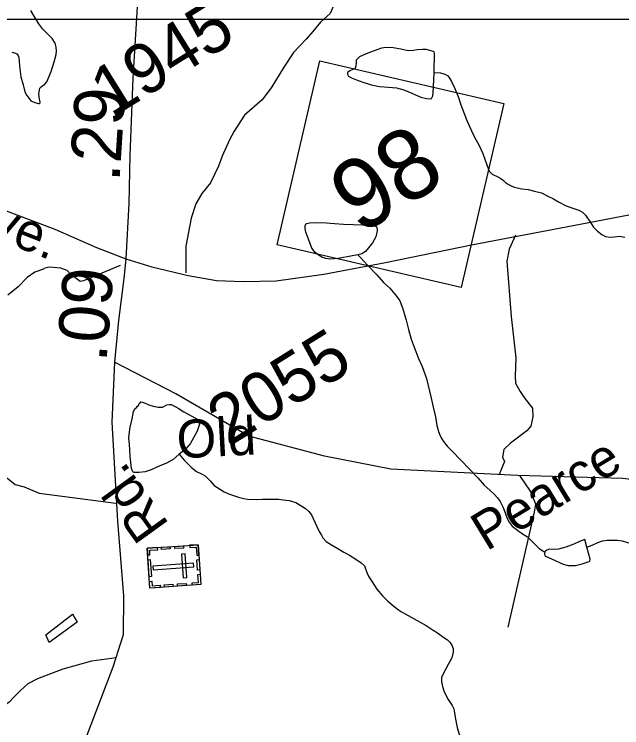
# Model space of a CAD drawing. Extents: x 2001466 to 31450019, y -30647475 to 847247.
# Drawn here: x 2161232 to 2164261, y 802786 to 806342 of the extents above; entities that cross this region are included whole.
import ezdxf

# ---------------------------------------------------------------- set-up
doc = ezdxf.new("R2010")
doc.units = 0
for name, color, linetype in [('Exist Cultural Cemetery CELL', 7, 'Continuous'), ('Exist Hydrographic Misc Water Feature', 7, 'Continuous'), ('Exist Road Non-System Type 51', 7, 'Continuous'), ('Exist Road Primary NC Attributed', 7, 'Continuous'), ('Exist Road Primary NC Label', 7, 'Continuous'), ('Exist Road Primary NC Shield CELL', 7, 'Continuous'), ('Exist Road Primary NC Shield Number Label', 7, 'Continuous'), ('Exist Road Secondary Mileage Hundredths English Label', 7, 'Continuous'), ('Exist Road Secondary Type 51 Attributed', 7, 'Continuous'), ('Exist Road Secondary Type 51 Label', 7, 'Continuous'), ('Exist Road Secondary Type 51 Number Label', 7, 'Continuous'), ('Map Preparation Inset Cut Line', 7, 'Continuous')]:
    doc.layers.add(name, color=color, linetype=linetype)

msp = doc.modelspace()

# ---------------------------------------------------------------- linework, layer by layer
at = {"layer": 'Exist Cultural Cemetery CELL'}
for points in [[(2162149.2, 803698.2), (2162162.8, 803499.6), (2161908.8, 803482.2), (2161895.2, 803680.8)], [(2161897.5, 803647.8), (2161908.9, 803648.6), (2161907.4, 803670.5), (2161947.7, 803673.3), (2161947, 803684.4), (2161895.2, 803680.8)], [(2161964.9, 803685.6), (2162008.1, 803688.6), (2162008.9, 803677.2), (2161965.7, 803674.3)], [(2162032, 803690.2), (2162075.2, 803693.2), (2162076, 803681.8), (2162032.8, 803678.9)], [(2162106, 803695.3), (2162106.7, 803684), (2162138.9, 803686.2), (2162141.6, 803645.7), (2162152.7, 803646.5), (2162149.2, 803698.2)], [(2162084.1, 803652.9), (2162065.5, 803651.6), (2162073.5, 803534.1), (2162092.2, 803535.4)], [(2161910.5, 803624.3), (2161916.4, 803539.6), (2161905, 803538.8), (2161899.2, 803623.5)], [(2162127.4, 803587.5), (2162126.1, 803606.1), (2161923.8, 803592.2), (2161925.1, 803573.6)], [(2162154.2, 803624.4), (2162157.8, 803572.7), (2162146.4, 803571.9), (2162142.9, 803623.6)], [(2162119.6, 803496.6), (2162118.8, 803507.9), (2162150.9, 803510.1), (2162148.1, 803550.6), (2162159.2, 803551.3), (2162162.8, 803499.6)], [(2161906.5, 803515.2), (2161918, 803516), (2161919.5, 803494.1), (2161959.8, 803496.8), (2161960.6, 803485.7), (2161908.8, 803482.2)], [(2161980.1, 803498.5), (2162023.3, 803501.4), (2162024.1, 803490.1), (2161980.9, 803487.1)], [(2162045.9, 803503), (2162089.1, 803505.9), (2162089.9, 803494.6), (2162046.7, 803491.6)]]:
    msp.add_lwpolyline(points, close=True, dxfattribs=at)
at = {"layer": 'Exist Hydrographic Misc Water Feature'}
for points in [[(2161219.6, 806152), (2161237.7, 806148), (2161245.9, 806144), (2161251.8, 806136.2), (2161255.7, 806126.2), (2161258, 806086.1), (2161259.8, 806070), (2161264.3, 806030.4), (2161276.4, 805990.4), (2161284.8, 805954.3), (2161294.7, 805936.6), (2161315, 805910.4), (2161335.3, 805902.4), (2161352.9, 805896.9), (2161356.8, 805896.7), (2161361.3, 805900.9), (2161361.1, 805904.6), (2161358.9, 805918.8), (2161354.8, 805942.9), (2161356.6, 805954.8), (2161360.5, 805972.8), (2161368.7, 805980.9), (2161384.3, 805992.8), (2161394.3, 806005), (2161416.3, 806056.9), (2161431.9, 806105.3), (2161441.7, 806141.1), (2161443.3, 806159.1), (2161441.3, 806177.3), (2161435.4, 806197.2), (2161421, 806220.9), (2161399.1, 806242.9), (2161375.1, 806266.8), (2161354.6, 806294.6), (2161330.8, 806332.4), (2161314.6, 806360.3)], [(2163325.5, 806051.7), (2163327, 806147.7), (2163325.1, 806153.7), (2163310.8, 806159.9), (2163284.9, 806165.4), (2163267.1, 806165.6), (2163241, 806165.1), (2163223, 806161.3), (2163196.7, 806159.2), (2163159, 806167), (2163121.1, 806174.7), (2163087, 806176.3), (2163063.1, 806172.2), (2163027, 806160.2), (2162987.2, 806143.9), (2162953.4, 806129.5), (2162945.4, 806121.8), (2162941.3, 806117.6), (2162937.2, 806113.7), (2162937.4, 806099.5), (2162935.5, 806083.5), (2162933.3, 806077.4), (2162929.4, 806069.4), (2162919.5, 806065.7), (2162905.8, 806059.6), (2162897.8, 806055.6), (2162893.7, 806051.3), (2162894.1, 806043.1), (2162898, 806033.2), (2162913.6, 806025.6), (2162946.2, 806011.8), (2162974.3, 806001.8), (2162991.9, 805995.9), (2163011.8, 805990), (2163052.2, 805982.3), (2163098.3, 805978.6), (2163138.1, 805974.6), (2163173.8, 805964.7), (2163214.6, 805949.3), (2163258.3, 805929.2), (2163288, 805921.5), (2163306, 805919.6), (2163312.4, 805921.8), (2163318.5, 805935.5), (2163320, 805949.9), (2163325.7, 806047.6), (2163325.5, 806051.7)], [(2163325.5, 806051.7), (2163357.5, 806050.2), (2163373.5, 806044.1), (2163381.7, 806042), (2163391.8, 806036.1), (2163401.8, 806022.4), (2163411.8, 806006.2), (2163427.8, 805972.5), (2163446.1, 805926.4), (2163458.4, 805890.5), (2163475, 805846.6), (2163488.9, 805812.8), (2163511.3, 805760.8), (2163527.1, 805729.1), (2163549.4, 805687.2), (2163567.5, 805647.2), (2163580, 805615.2), (2163594.3, 805573.3), (2163600.5, 805559.4), (2163614.2, 805545.6), (2163642.5, 805531.5), (2163658.7, 805523.8), (2163670.6, 805513.9), (2163680.5, 805503.9), (2163690.7, 805495.9), (2163706.3, 805488.2), (2163724.6, 805480.2), (2163762.7, 805472.4), (2163794.9, 805468.4), (2163825, 805460.5), (2163860.7, 805451.1), (2163892.7, 805435.3), (2163920.8, 805421.3), (2163945, 805407.5), (2163983.3, 805387.5), (2164017.4, 805375.8), (2164047.3, 805366.1), (2164065.6, 805356), (2164079.5, 805340.1), (2164105.3, 805304.5), (2164119.7, 805280.5), (2164139.8, 805260.4), (2164161.7, 805244.5), (2164180, 805234.8), (2164201.9, 805231.1), (2164224.1, 805233.1), (2164249.9, 805235.2), (2164275.9, 805231.3)], [(2162944.9, 805143.7), (2162918.7, 805137.6), (2162846.9, 805125.3), (2162808.8, 805120.9), (2162785, 805124.9), (2162765.1, 805130.8), (2162746.7, 805142.9), (2162732.9, 805154.7), (2162716.5, 805176.6), (2162698.5, 805220.4), (2162686.6, 805256.2), (2162681.9, 805274.4), (2162682.1, 805288.2), (2162688, 805298.2), (2162706.1, 805302.4), (2162731.9, 805304.5), (2162788.3, 805302.9), (2162828.1, 805299.4), (2162874, 805295.2), (2163016.1, 805290.4), (2163035.8, 805284.5), (2163040.3, 805280.2), (2163041.9, 805262.5), (2163034.3, 805232.4), (2163018.8, 805202.3), (2162998.7, 805178.2), (2162982.9, 805159.9), (2162964.6, 805148), (2162950.9, 805144), (2162944.9, 805143.7)], [(2162944.9, 805143.7), (2162956.8, 805131.8), (2162993.1, 805092.2), (2163039.3, 805042.6), (2163073.3, 805004.6), (2163104.1, 804976.9), (2163137.7, 804936.9), (2163154.1, 804912.9), (2163168, 804879.2), (2163178.1, 804845.2), (2163186.7, 804817.5), (2163197, 804771.3), (2163210.9, 804723.4), (2163225.3, 804683.5), (2163247.4, 804625.8), (2163265.9, 804585.6), (2163280, 804545.7), (2163286.6, 804526.1), (2163302.6, 804464.1), (2163310.6, 804428.3), (2163321, 804384.2), (2163331.5, 804336.3), (2163339.5, 804292.5), (2163347.7, 804262.5), (2163355.9, 804240.6), (2163363.7, 804226.4), (2163372.1, 804212.6), (2163390.1, 804188.7), (2163416.4, 804162.9), (2163456.1, 804121.1), (2163504.5, 804071.2), (2163542.9, 804031.4), (2163575.1, 803995.6), (2163603.6, 803969.8), (2163625.3, 803949.9), (2163641.5, 803932), (2163653.8, 803914), (2163669.6, 803884.4), (2163681.7, 803852.5), (2163690.1, 803828.5), (2163699.7, 803810.4), (2163714.3, 803790.4), (2163740.3, 803770.6), (2163766.4, 803752.9), (2163790.4, 803737.1), (2163806.6, 803721.3), (2163834.9, 803693), (2163848.8, 803679.5), (2163866.9, 803667.5), (2163876.9, 803661.6)], [(2162054.6, 804148.9), (2162024.9, 804123), (2161990.8, 804105), (2161955, 804090.6), (2161914.8, 804072.3), (2161885, 804062.2), (2161853.5, 804058), (2161829.3, 804058.1), (2161825.2, 804059.9), (2161821.1, 804065.8), (2161816.7, 804077.8), (2161810.8, 804139.5), (2161806.5, 804199.8), (2161804.2, 804229.8), (2161805.9, 804247.8), (2161809.8, 804283.7), (2161819.8, 804325.6), (2161827.4, 804361.8), (2161829.5, 804368), (2161831.7, 804371.7), (2161833.8, 804375.9), (2161837.5, 804377.7), (2161843, 804383.7), (2161847.1, 804388), (2161851.2, 804391.8), (2161855.5, 804401.8), (2161859.2, 804406.1), (2161863.1, 804409.9), (2161871.3, 804407.9), (2161881.1, 804406), (2161903.3, 804396.2), (2161925.4, 804388.4), (2161949.4, 804384.3), (2161971.6, 804384.6), (2161981, 804388.5), (2161993.1, 804394.7), (2162005, 804397), (2162015.2, 804396.7), (2162025.1, 804392.7), (2162037.4, 804384.8), (2162049.3, 804379), (2162077.8, 804361.2), (2162153.6, 804319.8), (2162155.7, 804313.8), (2162155.9, 804299.5), (2162143.8, 804263.6), (2162125.8, 804231.4), (2162108.5, 804201.6), (2162086.6, 804175.3), (2162054.6, 804148.9)], [(2162054.6, 804148.9), (2162078.6, 804119.3), (2162098.7, 804099.2), (2162116.9, 804081.4), (2162140.7, 804063.7), (2162165.1, 804051.9), (2162183.4, 804041.8), (2162191.4, 804035.7), (2162209.4, 804016), (2162229.5, 803994.2), (2162241.4, 803984.4), (2162279.3, 803962.4), (2162306, 803950.7), (2162350.1, 803935), (2162375.9, 803929.1), (2162395.6, 803925.3), (2162437.9, 803923.4), (2162469.6, 803925.5), (2162523.6, 803925.9), (2162549.6, 803926), (2162573.6, 803922.3), (2162603.5, 803918.2), (2162635.9, 803908.4), (2162666.1, 803890.5), (2162684.1, 803878.9), (2162700.1, 803864.7), (2162714.1, 803846.7), (2162730.3, 803811), (2162740.5, 803789.2), (2162752.6, 803765), (2162763.1, 803745.2), (2162770.9, 803733.1), (2162786.8, 803715.2), (2162813.3, 803697.4), (2162845.1, 803679.6), (2162874.8, 803661.8), (2162903.3, 803646.1), (2162935.3, 803626.2), (2162961.6, 803608.5), (2162977.8, 803592.7), (2162989.9, 803560.4), (2162999.7, 803538.6), (2163016.3, 803512.6), (2163040.1, 803477), (2163068.4, 803443), (2163094.6, 803417.1), (2163124.4, 803391.6), (2163146.9, 803373.6), (2163162.7, 803363.5), (2163180.5, 803353.8), (2163196.7, 803345.7), (2163285.3, 803296.2), (2163321.2, 803272.5), (2163341.5, 803258.5), (2163373.1, 803236.7), (2163391.5, 803225), (2163403.6, 803213), (2163413.3, 803197), (2163419.8, 803180.9), (2163420, 803163.1), (2163414.1, 803135.2), (2163404.3, 803116.8), (2163396.1, 803101), (2163382.1, 803076.7), (2163366.5, 803048.7), (2163362.4, 803036.7), (2163362.4, 803016.8), (2163366.9, 802992.6), (2163375.1, 802965), (2163395, 802927.1), (2163415.1, 802897.3), (2163423.1, 802881), (2163427.4, 802861.3), (2163431.5, 802829), (2163439.7, 802787.2), (2163454.1, 802743.3)], [(2164086.3, 803686.7), (2164076.4, 803724.7), (2164050.6, 803714.4), (2164022.3, 803700.4), (2163982.5, 803686.1), (2163944.8, 803676), (2163918.9, 803673.9), (2163900.5, 803675.8), (2163886.5, 803671.4), (2163878.8, 803665.3), (2163876.9, 803661.6)], [(2164086.3, 803686.7), (2164112.7, 803696.9), (2164140.6, 803708.9), (2164164.4, 803717), (2164188.6, 803721.1), (2164212.4, 803721.5), (2164238.8, 803721.6), (2164262.8, 803717.6), (2164284.8, 803711.8), (2164300.7, 803705.7)], [(2163876.9, 803661.6), (2163875.1, 803655.4), (2163874.9, 803649.7), (2163879, 803643.4), (2163883.1, 803639.5), (2163910.7, 803627.6), (2163969, 803602.2), (2163993.2, 803594), (2164029.3, 803594.2), (2164062.9, 803602.5), (2164093, 803612.6), (2164101, 803616.7), (2164103.1, 803626.9), (2164086.3, 803686.7)], [(2161406, 803211.7), (2161389.8, 803249.4), (2161523.3, 803352.1), (2161545.3, 803312.3), (2161406, 803211.7)]]:
    msp.add_lwpolyline(points, dxfattribs=at)
at = {"layer": 'Exist Road Non-System Type 51'}
for points in [[(2162837.6, 806642.2), (2162862.3, 806589.6), (2162855, 806537.8), (2162847.6, 806480), (2162829.5, 806394.5), (2162806.3, 806345), (2162775.5, 806317)], [(2162775.5, 806317), (2162759.3, 806302.2), (2162720.1, 806255.1), (2162687.2, 806218), (2162623.6, 806151.5), (2162575.9, 806078.7), (2162515.5, 805980.2), (2162467.9, 805915.4), (2162380.1, 805839.5), (2162328.1, 805758.8), (2162305.1, 805715.4), (2162269.1, 805634.3), (2162249.9, 805584.7), (2162209.9, 805501.7), (2162166.6, 805448.8), (2162137.4, 805397.5), (2162113.6, 805326.1), (2162088.2, 805186.8), (2162087, 805052.8)], [(2163731.2, 805240.7), (2163699.5, 805171.5), (2163688.1, 805111.8), (2163709.3, 804835.3), (2163732.3, 804628.8), (2163730.1, 804538.9), (2163731.2, 804502.9), (2163754.2, 804462.3), (2163777.4, 804427.8), (2163816.2, 804378.8), (2163817.1, 804334.8), (2163808, 804289), (2163787.4, 804265.6), (2163705.9, 804203.6), (2163673.2, 804172.4), (2163666.3, 804134.5), (2163675.7, 804112.3), (2163649.3, 804047.5)], [(2161761, 805089.9), (2161578.1, 805013.2), (2161560.1, 805009.7), (2161514.9, 805044.7), (2161495.4, 805065.2), (2161463.7, 805076), (2161405.8, 805081.4), (2161379.7, 805074), (2161377.6, 805072.1), (2161335.3, 805057.1), (2161296.6, 805030.1), (2161251.5, 804983.2), (2161200.5, 804942.4)], [(2161194.3, 804032.8), (2161237.5, 803997.7), (2161281.2, 803986.6), (2161356.4, 803954.8), (2161739.1, 803905.5)], [(2163693.6, 803288), (2163825.6, 803860.7), (2163832.5, 803900.5), (2163821.2, 803928.8), (2163806.1, 803965.2), (2163752.3, 804042.6)], [(2161741.6, 803135.5), (2161617.8, 803117.5), (2161474.5, 803078.1), (2161348, 803030.3), (2161300.3, 803005), (2161263.7, 802971.3), (2161235.6, 802943.1), (2161204.7, 802912.2), (2161145.7, 802875.6), (2161036.1, 802858.8), (2160777.5, 802839.1), (2160735.3, 802836.3), (2160665.9, 802861.9), (2160636.3, 802878.6), (2160579.6, 802934.7), (2160526.2, 802976.9), (2160481.3, 803002.2), (2160391.3, 803038.8), (2160349.2, 803069.7), (2160321.1, 803089.4), (2160290.2, 803103.5), (2160245.2, 803131.6)]]:
    msp.add_lwpolyline(points, dxfattribs=at)
at = {"layer": 'Exist Road Primary NC Attributed'}
for points in [[(2161788.5, 805122.6), (2161918.1, 805082.8), (2162099.3, 805040.6), (2162239.8, 805015.6), (2162374.1, 805009.3), (2162538.1, 805014), (2162776.2, 805046.1), (2163082.3, 805105.4), (2163519.5, 805194.5), (2164088.7, 805303.1), (2164426, 805367.2), (2165182.5, 805522.7), (2165596.3, 805602.3), (2166288.9, 805735.9), (2166699.5, 805814.1), (2166956.4, 805863.3)], [(2161040.2, 805418.9), (2161433.7, 805270.4), (2161642.1, 805180.1), (2161788.5, 805122.6)]]:
    msp.add_lwpolyline(points, dxfattribs=at)
at = {"layer": 'Exist Road Primary NC Shield CELL'}
msp.add_lwpolyline([(2162542.3, 805193), (2162755.5, 806110.4), (2163672.9, 805897.2), (2163459.7, 804979.8)], close=True, dxfattribs=at)
at = {"layer": 'Exist Road Secondary Type 51 Attributed'}
for points in [[(2161855.3, 806689.1), (2161851, 806487.5), (2161823.7, 806022.7), (2161808.8, 805637.5), (2161804.2, 805398.4), (2161788.5, 805122.6)], [(2161788.5, 805122.6), (2161779.3, 805025.3), (2161752.6, 804815.4), (2161731.9, 804608)], [(2161731.9, 804608), (2161718.5, 804309.3), (2161746.5, 803816), (2161776.9, 803443.7), (2161775.7, 803248.5), (2161723.4, 803087.9), (2161552, 802639.6), (2161458.4, 802395), (2161420.7, 802252.7), (2161389.1, 802061.1), (2161330.7, 801350), (2161263.9, 800700.9), (2161211.6, 800138.2), (2161169, 799762.3), (2161124.1, 799318.9), (2161052.3, 798635.7), (2161001.3, 798105.9), (2160984.3, 797917.9)], [(2166972.9, 803772.8), (2166331, 803870.2), (2165839.8, 803920), (2164694.6, 803978.4), (2164264.3, 804028.3), (2163741.5, 804042.9), (2163109.3, 804074.5), (2162778.7, 804139), (2162401.8, 804238.8), (2162037.1, 804450.5), (2161731.9, 804608)]]:
    msp.add_lwpolyline(points, dxfattribs=at)
at = {"layer": 'Map Preparation Inset Cut Line'}
for p, q in [((2158920, 806317), (2161840.6, 806317)), ((2161840.6, 806317), (2162775.5, 806317)), ((2162775.5, 806317), (2164544, 806317))]:
    msp.add_line(p, q, dxfattribs=at)

# ---------------------------------------------------------------- texts
at = {"layer": 'Exist Road Primary NC Label'}
msp.add_text('Ave.', height=190, rotation=338.4342, dxfattribs=at).set_placement((2160938.7, 805302.3))
at = {"layer": 'Exist Road Primary NC Shield Number Label'}
msp.add_text('98', height=350, rotation=31.918, dxfattribs=at).set_placement((2162954.8, 805238.6))
at = {"layer": 'Exist Road Secondary Mileage Hundredths English Label'}
for s, rotation, p in [('.29', 86.3197, (2161756.5, 805503.8)), ('.09', 85.6115, (2161691.7, 804605.3))]:
    msp.add_text(s, height=250, rotation=rotation, dxfattribs=at).set_placement(p)
at = {"layer": 'Exist Road Secondary Type 51 Label'}
for s, rotation, p in [('Old', 3.0485, (2162046.9, 804127.7)), ('Pearce', 31.3418, (2163586.8, 803663.8)), ('Rd.', 125.7962, (2162008.1, 803799))]:
    msp.add_text(s, height=190, rotation=rotation, dxfattribs=at).set_placement(p)
at = {"layer": 'Exist Road Secondary Type 51 Number Label'}
for s, p in [('1945', (2161717.1, 805822.1)), ('2055', (2162299.4, 804183))]:
    msp.add_text(s, height=250, rotation=31.918, dxfattribs=at).set_placement(p)

doc.saveas('drawing.dxf')
